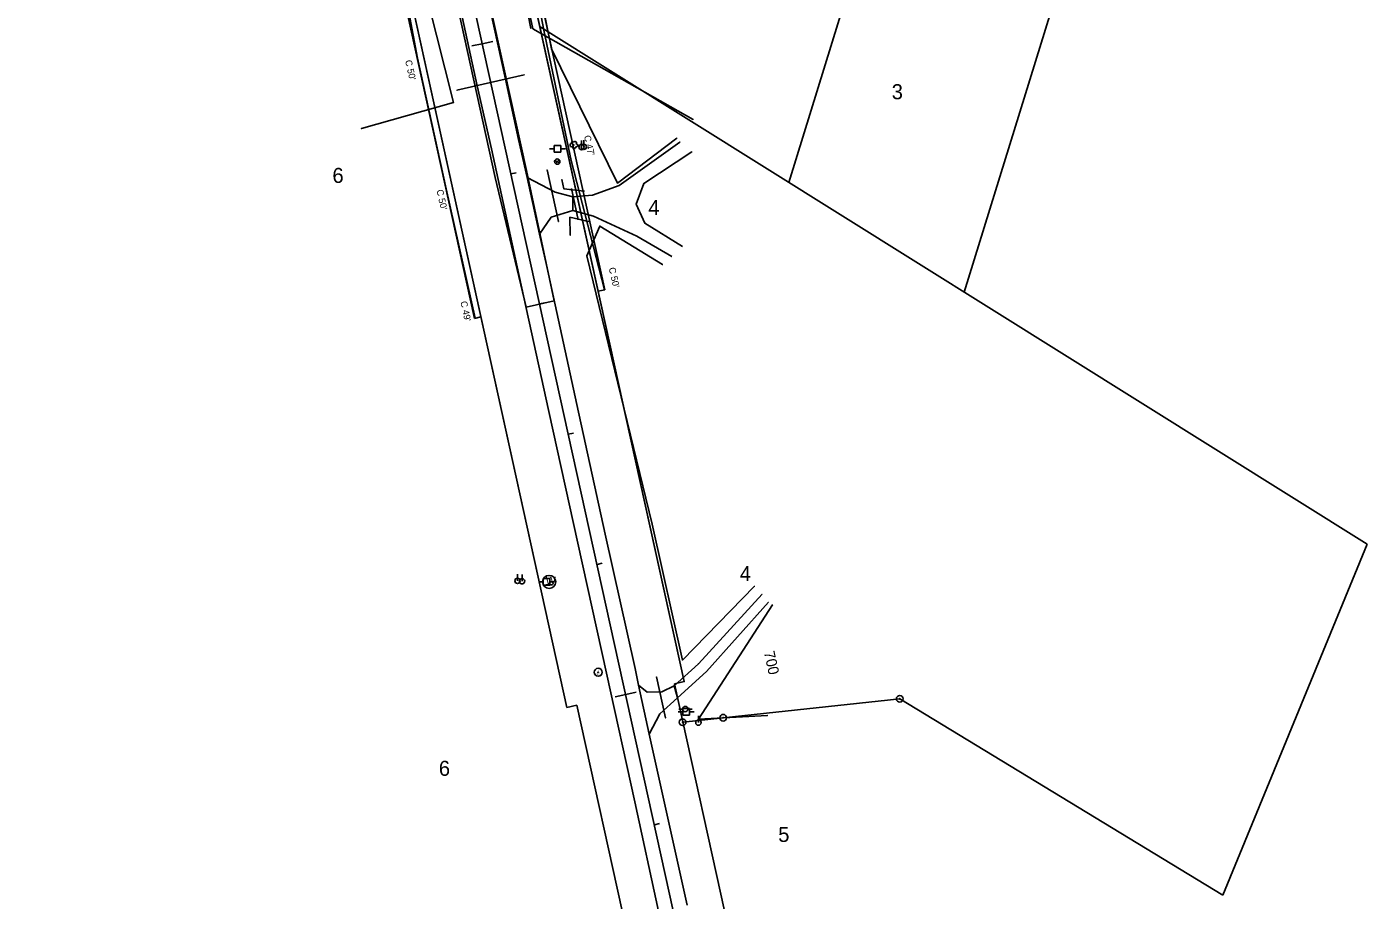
# Model space of a CAD drawing. Extents: x 2519952 to 2531965, y 848341 to 887632.
# Drawn here: x 2524339 to 2525344, y 868406 to 869061 of the extents above; entities that cross this region are included whole.
import ezdxf

# ---------------------------------------------------------------- set-up
doc = ezdxf.new("R2010")
doc.units = 0
for name, color, linetype in [('RD_EX_DR_Pipe', 7, 'Continuous'), ('RD_EX_Driveway', 7, 'Continuous'), ('RD_EX_DV_Prop', 7, 'Continuous'), ('RD_EX_DV_PropPin', 7, 'Continuous'), ('RD_EX_DV_TX_Prop', 7, 'Continuous'), ('RD_EX_Fence_Other', 7, 'Continuous'), ('RD_EX_Road', 7, 'Continuous'), ('RD_EX_RW', 7, 'Continuous'), ('RD_EX_UT', 7, 'Continuous'), ('RD_EX_VEG', 7, 'Continuous'), ('RD_HC_Cl', 7, 'Continuous'), ('RD_HC_Data', 7, 'Continuous'), ('RD_HC_Data_Tic', 7, 'Continuous'), ('RD_HC_TX_Sta50', 7, 'Continuous'), ('RD_HC_txCode', 7, 'Continuous'), ('RD_PD_CstnLmt', 7, 'Continuous'), ('RD_PD_DR_Pipe', 7, 'Continuous'), ('RD_PD_Final_TrvlWay', 7, 'Continuous'), ('RD_PD_RW', 7, 'Continuous'), ('RD_PD_TX_CstnLmt', 7, 'Continuous'), ('RD_SMD_Locator', 7, 'Continuous')]:
    doc.layers.add(name, color=color, linetype=linetype)

msp = doc.modelspace()

# ---------------------------------------------------------------- linework, layer by layer
at = {"layer": 'RD_EX_DR_Pipe'}
for p, q in [((2524711.7, 869024.9), (2524661.2, 869013.3)), ((2524737.3, 868914.7), (2524728.8, 868953.5)), ((2524817.6, 868542.3), (2524810.7, 868573.1))]:
    msp.add_line(p, q, dxfattribs=at)
at = {"layer": 'RD_EX_Driveway'}
for points in [[(2524828.4, 868974.4), (2524782.8, 868941.9), (2524762.8, 868934.5), (2524748.2, 868933.4)], [(2524830.2, 868896.1), (2524802, 868913.5), (2524795.6, 868927.9), (2524801.4, 868943.4), (2524837.4, 868967)], [(2524723.1, 868905.4), (2524731.9, 868918), (2524748, 868923), (2524748.2, 868933.4), (2524734.8, 868936.8), (2524713.8, 868947.8)], [(2524822.2, 868888.5), (2524796.1, 868903.9), (2524763.6, 868918.7), (2524748, 868923)], [(2524890, 868635.1), (2524842.3, 868583), (2524824, 868566.5)], [(2524826.5, 868557.3), (2524848.4, 868577.3), (2524894.7, 868629.1)], [(2524805.4, 868530.1), (2524813.3, 868545.4), (2524826.5, 868557.3), (2524824, 868566.5), (2524814.8, 868562), (2524803.7, 868561.7), (2524797.4, 868567)]]:
    msp.add_lwpolyline(points, dxfattribs=at)
at = {"layer": 'RD_EX_DV_Prop'}
for p, q in [((2524670.3, 869302), (2524831.6, 868569.6)), ((2524743.7, 868550.2), (2524582.5, 869282.7)), ((2524910, 868944), (2524976.3, 869159.2)), ((2525119.7, 869115), (2525041.6, 868861.7)), ((2524723.5, 869060.8), (2525343.8, 868672.6)), ((2525343.8, 868672.6), (2525235.4, 868409.4)), ((2524824.3, 868568), (2524831.6, 868569.6)), ((2524824.3, 868568), (2524931.8, 868079.7)), ((2524751.1, 868551.8), (2524743.7, 868550.2)), ((2524751.1, 868551.8), (2524947.7, 867659)), ((2524860.8, 868542.5), (2524993.2, 868556.7)), ((2525235.4, 868409.4), (2524993.2, 868556.7)), ((2524830.4, 868539.1), (2524830.7, 868539.1)), ((2524830.7, 868539.1), (2524860.8, 868542.5))]:
    msp.add_line(p, q, dxfattribs=at)
at = {"layer": 'RD_EX_DV_PropPin'}
for centre, radius in [((2524993.2, 868556.7), 2.5), ((2524993.2, 868556.7), 0.25), ((2524830.4, 868539.1), 2.5), ((2524830.4, 868539.1), 0.25), ((2524860.8, 868542.5), 2.5), ((2524860.8, 868542.5), 0.25)]:
    msp.add_circle(centre, radius, dxfattribs=at)
at = {"layer": 'RD_EX_Fence_Other'}
msp.add_lwpolyline([(2524838.4, 868991.4), (2524718.1, 869059.4), (2524693.9, 869173.8), (2524674, 869262.5), (2524659.7, 869348.4), (2524696.8, 869380.2)], dxfattribs=at)
at = {"layer": 'RD_EX_Road'}
for p, q in [((2524697.6, 869021.5), (2524686.1, 869073.9)), ((2524676.4, 869016.6), (2524665.1, 869068.3)), ((2524707.4, 868976.4), (2524697.6, 869021.5)), ((2524687.2, 868969.2), (2524676.4, 869016.6)), ((2524713.8, 868947.8), (2524707.4, 868976.4)), ((2524707.7, 868874.9), (2524687.2, 868969.2)), ((2524723.1, 868905.4), (2524713.8, 868947.8)), ((2524728.5, 868881.1), (2524723.1, 868905.4)), ((2524751.2, 868777.5), (2524728.5, 868881.1)), ((2524730.2, 868772.3), (2524707.7, 868874.9)), ((2524751.9, 868673.4), (2524730.2, 868772.3)), ((2524772.2, 868680.3), (2524751.2, 868777.5)), ((2524794.8, 868579.5), (2524772.2, 868680.3)), ((2524773.4, 868575.9), (2524751.9, 868673.4)), ((2524797.4, 868567), (2524794.8, 868579.5)), ((2524794.6, 868479.5), (2524773.4, 868575.9)), ((2524805.4, 868530.1), (2524797.4, 868567)), ((2524815.3, 868485.2), (2524805.4, 868530.1)), ((2524812.4, 868397.3), (2524794.6, 868479.5)), ((2524833.7, 868401.8), (2524815.3, 868485.2))]:
    msp.add_line(p, q, dxfattribs=at)
at = {"layer": 'RD_EX_RW'}
for p, q in [((2524824.3, 868568), (2524931.8, 868079.7)), ((2524751.1, 868551.8), (2524858.6, 868063.5))]:
    msp.add_line(p, q, dxfattribs=at)
for points in [[(2524663, 869300.4), (2524670.3, 869302), (2524831.6, 868569.6), (2524824.3, 868568)], [(2524589.8, 869284.3), (2524582.5, 869282.7), (2524743.7, 868550.2), (2524751.1, 868551.8)]]:
    msp.add_lwpolyline(points, dxfattribs=at)
at = {"layer": 'RD_EX_UT'}
for p, q in [((2524739, 868971.9), (2524734, 868971.9)), ((2524734, 868971.9), (2524734, 868966.9)), ((2524739, 868966.9), (2524739, 868971.9)), ((2524754.6, 868970.6), (2524754.6, 868975.6)), ((2524756.3, 868970.8), (2524756.3, 868975.8)), ((2524730.6, 868969.4), (2524734.1, 868969.4)), ((2524734, 868966.9), (2524739, 868966.9)), ((2524734.6, 868960.5), (2524738.2, 868958.8)), ((2524735.1, 868958.2), (2524737.8, 868961.1)), ((2524738.9, 868969.4), (2524742.6, 868969.4)), ((2524706.6, 868645.2), (2524706.6, 868650.2)), ((2524710, 868644.9), (2524710, 868649.9)), ((2524722.4, 868644.4), (2524725.8, 868644.4)), ((2524730.8, 868647), (2524725.8, 868647)), ((2524725.8, 868647), (2524725.8, 868642)), ((2524725.8, 868642), (2524730.8, 868642)), ((2524728.1, 868642.2), (2524732.8, 868642.2)), ((2524730.7, 868644.4), (2524734.4, 868644.4)), ((2524730.8, 868642), (2524730.8, 868647)), ((2524827.5, 868549), (2524830.4, 868549)), ((2524835.5, 868549.5), (2524830.5, 868549.5)), ((2524830.5, 868549.5), (2524830.5, 868544.5)), ((2524834.4, 868549), (2524837.5, 868549)), ((2524835.5, 868544.5), (2524835.5, 868549.5)), ((2524827.1, 868546.9), (2524830.5, 868546.9)), ((2524830.5, 868544.5), (2524835.5, 868544.5)), ((2524835.4, 868546.9), (2524839.1, 868546.9)), ((2524842.2, 868538.8), (2524842.2, 868543.8))]:
    msp.add_line(p, q, dxfattribs=at)
for centre, radius in [((2524754.6, 868970.6), 2), ((2524756.3, 868970.8), 2), ((2524736.4, 868959.7), 2), ((2524730.3, 868644.4), 4.91), ((2524706.6, 868645.2), 2), ((2524710, 868644.9), 2), ((2524832.4, 868549), 2), ((2524842.2, 868538.8), 2)]:
    msp.add_circle(centre, radius, dxfattribs=at)
at = {"layer": 'RD_EX_VEG'}
for points in [[(2524826.1, 868977.2), (2524781.5, 868943.6), (2524732, 869044.3), (2524705.7, 869175.4), (2524691.1, 869271.4)], [(2524716.6, 869059.7), (2524694.4, 869173.9), (2524673.1, 869260.7)], [(2524589.5, 868984.5), (2524658.7, 869004.1), (2524607.3, 869207.3), (2524543, 869162.5)], [(2524756.6, 868937.6), (2524741.3, 868939.4), (2524739.9, 868946.2)], [(2524746.1, 868904.5), (2524745.9, 868918), (2524759.9, 868914.9)], [(2524884.4, 868641.1), (2524830.2, 868585.7), (2524807.5, 868687.8), (2524758.5, 868889), (2524768.3, 868911.3), (2524815.4, 868882.5)], [(2524894.1, 868544.2), (2524842.4, 868541.3), (2524897.8, 868627.3)]]:
    msp.add_lwpolyline(points, dxfattribs=at)
msp.add_circle((2524748.7, 868972.2), 0.25, dxfattribs=at)
for centre, radius, start, end in [((2524747.2, 868972.1), 1.26, 96.4518, 294.734), ((2524748, 868973.8), 1.08, 34.9763, 204.756), ((2524749, 868970.6), 1.32, 166.8827, 5.7589), ((2524749.8, 868973.9), 0.995, 308.7626, 152.0467), ((2524750.6, 868971.9), 1.22, 256.5667, 98.1046)]:
    msp.add_arc(centre, radius, start, end, dxfattribs=at)
at = {"layer": 'RD_HC_Cl'}
msp.add_line((2524338.6, 870599.2), (2524895.2, 868071.6), dxfattribs=at)
at = {"layer": 'RD_HC_Data'}
for radius in [3, 0.282]:
    msp.add_circle((2524767.1, 868576.6), radius, dxfattribs=at)
at = {"layer": 'RD_HC_Data_Tic'}
for p, q in [((2524680.2, 869048.2), (2524672.4, 869046.5)), ((2524680.2, 869048.2), (2524688, 869049.9)), ((2524701.7, 868950.5), (2524705.6, 868951.4)), ((2524723.2, 868852.9), (2524727.1, 868853.7)), ((2524744.7, 868755.2), (2524748.6, 868756.1)), ((2524766.2, 868657.5), (2524770.1, 868658.4)), ((2524787.7, 868559.9), (2524779.9, 868558.2)), ((2524787.7, 868559.9), (2524795.5, 868561.6)), ((2524809.2, 868462.2), (2524813.1, 868463.1))]:
    msp.add_line(p, q, dxfattribs=at)
at = {"layer": 'RD_PD_CstnLmt'}
for p, q in [((2524707.5, 869156.6), (2524726.3, 869058.3)), ((2524625.1, 869071.9), (2524631.5, 869037.2)), ((2524726.3, 869058.3), (2524746.9, 868960.5)), ((2524631.5, 869037.2), (2524653, 868939.3)), ((2524746.9, 868960.5), (2524771.7, 868863.6)), ((2524653, 868939.3), (2524674.8, 868842.3))]:
    msp.add_line(p, q, dxfattribs=at)
at = {"layer": 'RD_PD_DR_Pipe'}
msp.add_line((2524752.2, 868916.1), (2524747.1, 868939.5), dxfattribs=at)
at = {"layer": 'RD_PD_Final_TrvlWay'}
for p, q in [((2524439.2, 870198.3), (2524713.4, 868953.1)), ((2524415.8, 870193.1), (2524689.9, 868947.9)), ((2524713.4, 868953.1), (2524734.2, 868855.3)), ((2524689.9, 868947.9), (2524713, 868850.6)), ((2524734.2, 868855.3), (2524713, 868850.6))]:
    msp.add_line(p, q, dxfattribs=at)
at = {"layer": 'RD_PD_RW'}
for p, q in [((2524772, 868863.6), (2524767.1, 868862.5)), ((2524674.3, 868842.1), (2524679.2, 868843.2))]:
    msp.add_line(p, q, dxfattribs=at)
for points in [[(2524707.5, 869156.6), (2524772, 868863.6)], [(2524623.8, 869071.6), (2524674.3, 868842.1)]]:
    msp.add_lwpolyline(points, dxfattribs=at)
at = {"layer": 'RD_SMD_Locator'}
for centre in [(2524716.6, 869059.7), (2524718.1, 869059.4), (2524732, 869044.3), (2524697.6, 869021.5), (2524711.7, 869024.9), (2524661.2, 869013.3), (2524676.4, 869016.6), (2524658.7, 869004.1), (2524838.4, 868991.4), (2524589.5, 868984.5), (2524707.4, 868976.4), (2524826.1, 868977.2), (2524828.4, 868974.4), (2524687.2, 868969.2), (2524837.4, 868967), (2524728.8, 868953.5), (2524713.8, 868947.8), (2524713.8, 868947.8), (2524739.9, 868946.2), (2524781.5, 868943.6), (2524782.8, 868941.9), (2524801.4, 868943.4), (2524734.8, 868936.8), (2524741.3, 868939.4), (2524748.2, 868933.4), (2524748.2, 868933.4), (2524756.6, 868937.6), (2524762.8, 868934.5), (2524748, 868923), (2524748, 868923), (2524795.6, 868927.9), (2524731.9, 868918), (2524737.3, 868914.7), (2524745.9, 868918), (2524759.9, 868914.9), (2524763.6, 868918.7), (2524768.3, 868911.3), (2524802, 868913.5), (2524723.1, 868905.4), (2524723.1, 868905.4), (2524746.1, 868904.5), (2524796.1, 868903.9), (2524830.2, 868896.1), (2524728.5, 868881.1), (2524758.5, 868889), (2524815.4, 868882.5), (2524822.2, 868888.5), (2524707.7, 868874.9), (2524730.2, 868772.3), (2524751.2, 868777.5), (2524772.2, 868680.3), (2524807.5, 868687.8), (2524751.9, 868673.4), (2524884.4, 868641.1), (2524890, 868635.1), (2524894.7, 868629.1), (2524897.8, 868627.3), (2524794.8, 868579.5), (2524830.2, 868585.7), (2524842.3, 868583), (2524767.1, 868576.6), (2524773.4, 868575.9), (2524810.7, 868573.1), (2524848.4, 868577.3), (2524797.4, 868567), (2524797.4, 868567), (2524803.7, 868561.7), (2524814.8, 868562), (2524824, 868566.5), (2524824, 868566.5), (2524826.5, 868557.3), (2524826.5, 868557.3), (2524813.3, 868545.4), (2524817.6, 868542.3), (2524842.4, 868541.3), (2524894.1, 868544.2), (2524805.4, 868530.1), (2524805.4, 868530.1), (2524794.6, 868479.5), (2524815.3, 868485.2)]:
    msp.add_circle(centre, 0.001, dxfattribs=at)

# ---------------------------------------------------------------- texts
at = {"layer": 'RD_EX_DV_TX_Prop'}
for s, p in [('3', (2524987.2, 869006.5)), ('6', (2524567.8, 868943.7)), ('4', (2524804.7, 868919.7)), ('4', (2524873.3, 868645.1)), ('6', (2524647.6, 868498.9)), ('5', (2524902.1, 868449.3))]:
    msp.add_text(s, height=11.3, dxfattribs=at).set_placement(p)
at = {"layer": 'RD_EX_UT'}
msp.add_text('W', height=6, dxfattribs=at).set_placement((2524727.8, 868642.4))
at = {"layer": 'RD_HC_TX_Sta50'}
msp.add_text('700', height=8, rotation=282.4185, dxfattribs=at).set_placement((2524891.3, 868591.6))
at = {"layer": 'RD_HC_txCode'}
for s, p in [('1', (2524767.1, 868577.6)), ('CP 1 PSC', (2524764.1, 868574.6))]:
    msp.add_text(s, height=1, dxfattribs=at).set_placement(p)
at = {"layer": 'RD_PD_CstnLmt'}
for s, p in [("C 50'", (2524622.3, 869035.4)), ("C 50'", (2524645.8, 868938.2)), ("C 49'", (2524663.7, 868854.5))]:
    msp.add_text(s, height=5, rotation=282.4185, dxfattribs=at).set_placement(p)
at = {"layer": 'RD_PD_TX_CstnLmt'}
for s, p in [("C 47'", (2524756.4, 868978.9)), ("C 50'", (2524775, 868879.8))]:
    msp.add_text(s, height=5, rotation=282.4185, dxfattribs=at).set_placement(p)

doc.saveas('drawing.dxf')
